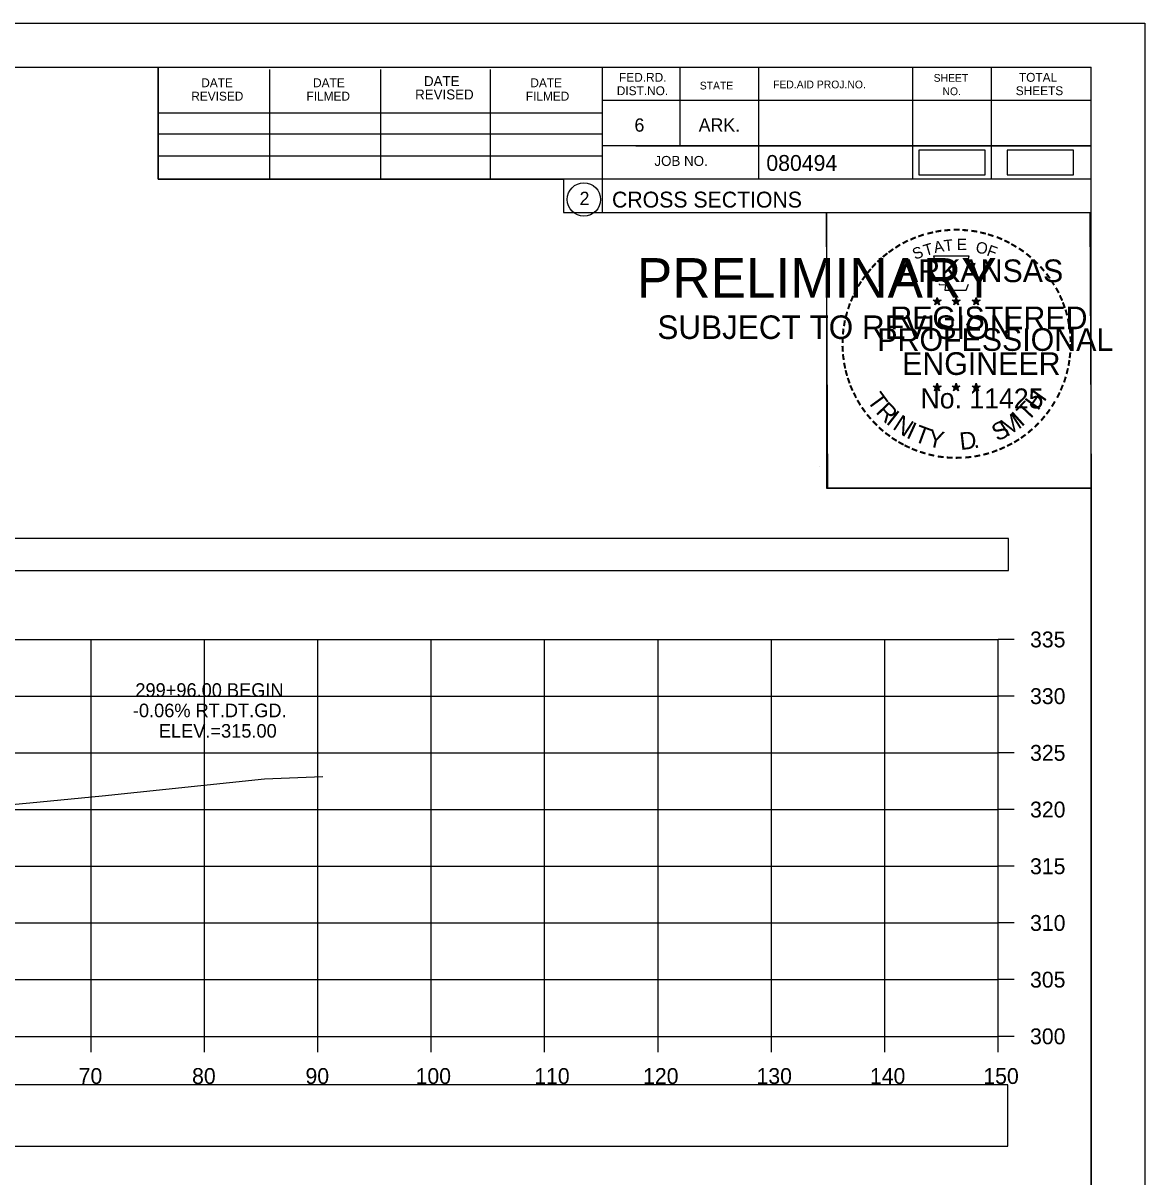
# Model space of a CAD drawing. Extents: x 1376273 to 1384221, y 378927 to 384592.
# Drawn here: x 1381422.4 to 1381521.3, y 379796.7 to 379898.5 of the extents above; entities that cross this region are included whole.
import ezdxf

# ---------------------------------------------------------------- set-up
doc = ezdxf.new("R2010")
doc.units = 0
for name, color, linetype in [('R_Axis', 7, 'Continuous'), ('R_Axis Annot', 7, 'Continuous'), ('R_Border', 7, 'Continuous'), ('R_Border PE', 7, 'Continuous'), ('R_Border Prem', 7, 'Continuous'), ('R_Drive', 7, 'Continuous'), ('R_Exist Surface', 7, 'Continuous'), ('R_Grid', 7, 'Continuous'), ('R_No Plot', 7, 'Continuous'), ('R_Xsect Elev', 7, 'Continuous')]:
    doc.layers.add(name, color=color, linetype=linetype)

msp = doc.modelspace()

# ---------------------------------------------------------------- linework, layer by layer
at = {"layer": 'R_Axis'}
for p, q in [((1381508.35, 379809.14), (1381508.35, 379844.14)), ((1381509.75, 379844.14), (1381508.35, 379844.14)), ((1381509.75, 379839.14), (1381508.35, 379839.14)), ((1381509.75, 379834.14), (1381508.35, 379834.14)), ((1381509.75, 379829.14), (1381508.35, 379829.14)), ((1381509.75, 379824.14), (1381508.35, 379824.14)), ((1381509.75, 379819.14), (1381508.35, 379819.14)), ((1381509.75, 379814.14), (1381508.35, 379814.14)), ((1381208.35, 379809.14), (1381508.35, 379809.14)), ((1381428.35, 379807.74), (1381428.35, 379809.14)), ((1381438.35, 379807.74), (1381438.35, 379809.14)), ((1381448.35, 379807.74), (1381448.35, 379809.14)), ((1381458.35, 379807.74), (1381458.35, 379809.14)), ((1381468.35, 379807.74), (1381468.35, 379809.14)), ((1381478.35, 379807.74), (1381478.35, 379809.14)), ((1381488.35, 379807.74), (1381488.35, 379809.14)), ((1381498.35, 379807.74), (1381498.35, 379809.14)), ((1381508.35, 379807.74), (1381508.35, 379809.14)), ((1381509.75, 379809.14), (1381508.35, 379809.14))]:
    msp.add_line(p, q, dxfattribs=at)
at = {"layer": 'R_Axis Annot'}
for points in [[(1381207.46, 379850.23), (1381509.26, 379850.23), (1381509.26, 379853.05), (1381207.46, 379853.05)], [(1381207.5, 379799.46), (1381509.19, 379799.46), (1381509.19, 379804.87), (1381207.5, 379804.87)]]:
    msp.add_lwpolyline(points, close=True, dxfattribs=at)
at = {"layer": 'R_Border'}
for p, q in [((1381200.35, 379894.6), (1381516.53, 379894.6)), ((1381434.27, 379884.72), (1381434.27, 379894.6)), ((1381444.13, 379884.72), (1381444.13, 379894.4)), ((1381453.89, 379884.72), (1381453.89, 379894.4)), ((1381463.57, 379884.72), (1381463.57, 379894.4)), ((1381473.43, 379894.6), (1381473.43, 379881.8)), ((1381480.27, 379894.6), (1381480.27, 379887.66)), ((1381487.21, 379894.6), (1381487.21, 379884.72)), ((1381500.79, 379894.6), (1381500.79, 379884.72)), ((1381507.73, 379894.6), (1381507.73, 379884.72)), ((1381516.53, 379689.14), (1381516.53, 379894.6)), ((1381516.53, 379891.66), (1381473.43, 379891.66)), ((1381516.53, 379891.68), (1381516.53, 379891.68)), ((1381434.27, 379890.58), (1381473.43, 379890.58)), ((1381434.27, 379888.72), (1381473.43, 379888.72)), ((1381516.53, 379887.66), (1381473.43, 379887.66)), ((1381476.39, 379887.66), (1381516.53, 379887.66)), ((1381434.27, 379884.72), (1381434.27, 379886.78)), ((1381434.27, 379886.78), (1381473.43, 379886.78)), ((1381516.53, 379884.72), (1381434.27, 379884.72)), ((1381473.43, 379881.8), (1381516.53, 379881.8))]:
    msp.add_line(p, q, dxfattribs=at)
msp.add_circle((1381471.81, 379882.94), 1.47, dxfattribs=at)
at = {"layer": 'R_Border PE'}
for p, q in [((1381502.61, 379874.06), (1381502.96, 379873.95)), ((1381502.61, 379874.06), (1381502.87, 379874.01)), ((1381502.61, 379874.06), (1381502.85, 379873.94)), ((1381502.75, 379873.65), (1381502.96, 379873.95)), ((1381502.75, 379873.65), (1381502.87, 379873.89)), ((1381502.75, 379873.65), (1381502.96, 379873.87)), ((1381502.96, 379874.31), (1381502.92, 379874.06)), ((1381502.96, 379873.95), (1381502.96, 379874.31)), ((1381502.96, 379874.31), (1381503.01, 379874.06)), ((1381503.31, 379874.06), (1381502.96, 379873.95)), ((1381503.17, 379873.65), (1381502.96, 379873.95)), ((1381503.17, 379873.65), (1381502.96, 379873.86)), ((1381503.31, 379874.06), (1381503.02, 379874.01)), ((1381503.17, 379873.65), (1381503.04, 379873.94)), ((1381503.31, 379874.06), (1381503.1, 379873.96)), ((1381504.28, 379874.06), (1381504.63, 379873.95)), ((1381504.28, 379874.06), (1381504.54, 379874.01)), ((1381504.28, 379874.06), (1381504.52, 379873.94)), ((1381504.42, 379873.65), (1381504.63, 379873.95)), ((1381504.42, 379873.65), (1381504.54, 379873.89)), ((1381504.42, 379873.65), (1381504.63, 379873.87)), ((1381504.63, 379874.31), (1381504.59, 379874.06)), ((1381504.63, 379873.95), (1381504.63, 379874.31)), ((1381504.63, 379874.31), (1381504.68, 379874.06)), ((1381504.98, 379874.06), (1381504.63, 379873.95)), ((1381504.84, 379873.65), (1381504.63, 379873.95)), ((1381504.84, 379873.65), (1381504.63, 379873.86)), ((1381504.98, 379874.06), (1381504.69, 379874.01)), ((1381504.84, 379873.65), (1381504.71, 379873.94)), ((1381504.98, 379874.06), (1381504.77, 379873.96)), ((1381506.05, 379874.05), (1381506.4, 379873.93)), ((1381506.05, 379874.05), (1381506.3, 379874)), ((1381506.05, 379874.05), (1381506.28, 379873.92)), ((1381506.18, 379873.64), (1381506.4, 379873.93)), ((1381506.18, 379873.64), (1381506.31, 379873.88)), ((1381506.18, 379873.64), (1381506.39, 379873.85)), ((1381506.4, 379874.3), (1381506.35, 379874.05)), ((1381506.61, 379873.64), (1381506.39, 379873.85)), ((1381506.4, 379873.93), (1381506.4, 379874.3)), ((1381506.4, 379874.3), (1381506.44, 379874.05)), ((1381506.74, 379874.05), (1381506.4, 379873.93)), ((1381506.61, 379873.64), (1381506.4, 379873.93)), ((1381506.74, 379874.05), (1381506.46, 379874)), ((1381506.61, 379873.64), (1381506.47, 379873.93)), ((1381506.74, 379874.05), (1381506.54, 379873.94)), ((1381502.61, 379866.48), (1381502.96, 379866.37)), ((1381502.61, 379866.48), (1381502.86, 379866.44)), ((1381502.61, 379866.48), (1381502.85, 379866.36)), ((1381502.74, 379866.08), (1381502.96, 379866.37)), ((1381502.74, 379866.08), (1381502.87, 379866.32)), ((1381502.74, 379866.08), (1381502.96, 379866.29)), ((1381502.96, 379866.74), (1381502.92, 379866.49)), ((1381502.96, 379866.37), (1381502.96, 379866.74)), ((1381502.96, 379866.74), (1381503.01, 379866.49)), ((1381503.3, 379866.48), (1381502.96, 379866.37)), ((1381503.17, 379866.08), (1381502.96, 379866.37)), ((1381503.17, 379866.08), (1381502.96, 379866.29)), ((1381503.3, 379866.48), (1381503.02, 379866.44)), ((1381503.17, 379866.08), (1381503.03, 379866.37)), ((1381503.3, 379866.48), (1381503.1, 379866.38)), ((1381504.28, 379866.48), (1381504.63, 379866.37)), ((1381504.28, 379866.48), (1381504.53, 379866.44)), ((1381504.28, 379866.48), (1381504.51, 379866.36)), ((1381504.41, 379866.08), (1381504.63, 379866.37)), ((1381504.41, 379866.08), (1381504.54, 379866.32)), ((1381504.41, 379866.08), (1381504.62, 379866.29)), ((1381504.63, 379866.74), (1381504.59, 379866.49)), ((1381504.84, 379866.08), (1381504.62, 379866.29)), ((1381504.63, 379866.37), (1381504.63, 379866.74)), ((1381504.63, 379866.74), (1381504.68, 379866.49)), ((1381504.97, 379866.48), (1381504.63, 379866.37)), ((1381504.84, 379866.08), (1381504.63, 379866.37)), ((1381504.97, 379866.48), (1381504.69, 379866.44)), ((1381504.84, 379866.08), (1381504.7, 379866.37)), ((1381504.97, 379866.48), (1381504.77, 379866.38)), ((1381506.04, 379866.47), (1381506.39, 379866.36)), ((1381506.04, 379866.47), (1381506.3, 379866.43)), ((1381506.04, 379866.47), (1381506.28, 379866.35)), ((1381506.18, 379866.07), (1381506.39, 379866.36)), ((1381506.18, 379866.07), (1381506.3, 379866.31)), ((1381506.18, 379866.07), (1381506.39, 379866.28)), ((1381506.39, 379866.73), (1381506.35, 379866.48)), ((1381506.39, 379866.36), (1381506.39, 379866.73)), ((1381506.39, 379866.73), (1381506.44, 379866.48)), ((1381506.74, 379866.47), (1381506.39, 379866.36)), ((1381506.61, 379866.07), (1381506.39, 379866.36)), ((1381506.61, 379866.07), (1381506.39, 379866.28)), ((1381506.74, 379866.47), (1381506.45, 379866.43)), ((1381506.61, 379866.07), (1381506.47, 379866.36)), ((1381506.74, 379866.47), (1381506.54, 379866.37))]:
    msp.add_line(p, q, dxfattribs=at)
for points in [[(1381502.65, 379877.94), (1381502.92, 379877.11)], [(1381506.16, 379877.01), (1381506.31, 379877.3), (1381505.62, 379877.27), (1381505.77, 379877.94), (1381502.65, 379877.94)], [(1381503.15, 379875.51), (1381503.15, 379875.43), (1381503.71, 379875.41), (1381503.65, 379874.93), (1381505.52, 379874.93), (1381505.73, 379875.47)], [(1381502.96, 379874.31), (1381503.17, 379873.65), (1381502.61, 379874.06), (1381503.31, 379874.06), (1381502.75, 379873.65), (1381502.96, 379874.31)], [(1381504.63, 379874.31), (1381504.84, 379873.65), (1381504.28, 379874.06), (1381504.98, 379874.06), (1381504.42, 379873.65), (1381504.63, 379874.31)], [(1381506.4, 379874.3), (1381506.61, 379873.64), (1381506.05, 379874.05), (1381506.74, 379874.05), (1381506.18, 379873.64), (1381506.4, 379874.3)], [(1381502.96, 379866.74), (1381503.17, 379866.08), (1381502.61, 379866.48), (1381503.3, 379866.48), (1381502.74, 379866.08), (1381502.96, 379866.74)], [(1381504.63, 379866.74), (1381504.84, 379866.08), (1381504.28, 379866.48), (1381504.97, 379866.48), (1381504.41, 379866.08), (1381504.63, 379866.74)], [(1381506.39, 379866.73), (1381506.61, 379866.07), (1381506.04, 379866.47), (1381506.74, 379866.47), (1381506.18, 379866.07), (1381506.39, 379866.73)]]:
    msp.add_lwpolyline(points, dxfattribs=at)
for centre, radius in [((1381502.96, 379873.95), 0.172), ((1381502.96, 379873.95), 0.145), ((1381502.96, 379873.95), 0.116), ((1381502.96, 379873.95), 0.0991), ((1381502.96, 379873.95), 0.0747), ((1381502.96, 379873.95), 0.0495), ((1381502.96, 379873.95), 0.0296), ((1381504.63, 379873.95), 0.172), ((1381504.63, 379873.95), 0.145), ((1381504.63, 379873.95), 0.116), ((1381504.63, 379873.95), 0.0991), ((1381504.63, 379873.95), 0.0747), ((1381504.63, 379873.95), 0.0495), ((1381504.63, 379873.95), 0.0296), ((1381506.39, 379873.93), 0.172), ((1381506.39, 379873.93), 0.145), ((1381506.39, 379873.93), 0.116), ((1381506.39, 379873.93), 0.0991), ((1381506.39, 379873.93), 0.0747), ((1381506.39, 379873.93), 0.0495), ((1381506.39, 379873.93), 0.0296), ((1381502.96, 379866.37), 0.172), ((1381502.96, 379866.37), 0.145), ((1381502.96, 379866.37), 0.116), ((1381502.96, 379866.37), 0.0991), ((1381502.96, 379866.37), 0.0747), ((1381502.96, 379866.37), 0.0495), ((1381502.96, 379866.37), 0.0296), ((1381504.63, 379866.37), 0.172), ((1381504.63, 379866.37), 0.145), ((1381504.63, 379866.37), 0.116), ((1381504.63, 379866.37), 0.0991), ((1381504.63, 379866.37), 0.0747), ((1381504.63, 379866.37), 0.0495), ((1381504.63, 379866.37), 0.0296), ((1381506.39, 379866.36), 0.172), ((1381506.39, 379866.36), 0.145), ((1381506.39, 379866.36), 0.116), ((1381506.39, 379866.36), 0.0991), ((1381506.39, 379866.36), 0.0747), ((1381506.39, 379866.36), 0.0495), ((1381506.39, 379866.36), 0.0296)]:
    msp.add_circle(centre, radius, dxfattribs=at)
at = {"layer": 'R_Drive'}
for points in [[(1381501.34, 379885.11), (1381507.18, 379885.11), (1381507.18, 379887.29), (1381501.34, 379887.29)], [(1381509.13, 379885.1), (1381514.97, 379885.1), (1381514.97, 379887.29), (1381509.13, 379887.29)]]:
    msp.add_lwpolyline(points, close=True, dxfattribs=at)
at = {"layer": 'R_Exist Surface'}
msp.add_lwpolyline([(1381411.84, 379828.71), (1381422.94, 379829.74), (1381429.32, 379830.34), (1381443.64, 379831.84), (1381448.79, 379832.05)], dxfattribs=at)
at = {"layer": 'R_Grid'}
for p, q in [((1381208.35, 379844.14), (1381508.35, 379844.14)), ((1381428.35, 379809.14), (1381428.35, 379844.14)), ((1381438.35, 379809.14), (1381438.35, 379844.14)), ((1381448.35, 379809.14), (1381448.35, 379844.14)), ((1381458.35, 379809.14), (1381458.35, 379844.14)), ((1381468.35, 379809.14), (1381468.35, 379844.14)), ((1381478.35, 379809.14), (1381478.35, 379844.14)), ((1381488.35, 379809.14), (1381488.35, 379844.14)), ((1381498.35, 379809.14), (1381498.35, 379844.14)), ((1381508.35, 379809.14), (1381508.35, 379844.14)), ((1381208.35, 379839.14), (1381508.35, 379839.14)), ((1381208.35, 379834.14), (1381508.35, 379834.14)), ((1381208.35, 379829.14), (1381508.35, 379829.14)), ((1381208.35, 379824.14), (1381508.35, 379824.14)), ((1381208.35, 379819.14), (1381508.35, 379819.14)), ((1381208.35, 379814.14), (1381508.35, 379814.14)), ((1381208.35, 379809.14), (1381508.35, 379809.14))]:
    msp.add_line(p, q, dxfattribs=at)
at = {"layer": 'R_No Plot'}
for p, q in [((1381187.95, 379898.5), (1381521.28, 379898.5)), ((1381492.56, 379859.35), (1381492.56, 379859.35))]:
    msp.add_line(p, q, dxfattribs=at)
for points in [[(1381187.94, 379898.5), (1381521.28, 379898.5), (1381521.28, 379685.16), (1381187.94, 379685.16)], [(1381434.27, 379894.6), (1381434.27, 379884.72), (1381470, 379884.72), (1381470, 379881.8), (1381493.2, 379881.8), (1381493.2, 379857.47), (1381516.53, 379857.47), (1381516.53, 379689.14), (1381200.35, 379689.14), (1381200.35, 379894.6)], [(1381493.2, 379881.8), (1381516.41, 379881.8), (1381516.53, 379857.47), (1381493.32, 379857.47)]]:
    msp.add_lwpolyline(points, close=True, dxfattribs=at)

# ---------------------------------------------------------------- texts
at = {"layer": 'R_Axis Annot'}
for s, p in [('335', (1381511.15, 379843.44)), ('330', (1381511.15, 379838.44)), ('325', (1381511.15, 379833.44)), ('320', (1381511.15, 379828.44)), ('315', (1381511.15, 379823.44)), ('310', (1381511.15, 379818.44)), ('305', (1381511.15, 379813.44)), ('300', (1381511.15, 379808.44)), ('70', (1381427.26, 379804.94)), ('80', (1381437.26, 379804.94)), ('90', (1381447.26, 379804.94)), ('100', (1381456.97, 379804.94)), ('110', (1381467.43, 379804.94)), ('120', (1381477.03, 379804.94)), ('130', (1381487.03, 379804.94)), ('140', (1381497.03, 379804.94)), ('150', (1381507.03, 379804.94))]:
    msp.add_text(s, height=1.4, dxfattribs=at).set_placement(p)
at = {"layer": 'R_Border'}
for s, height, p in [('DATE', 0.879, (1381457.71, 379892.94)), ('FED.RD.', 0.782, (1381474.91, 379893.32)), ('SHEET', 0.684, (1381502.65, 379893.32)), ('TOTAL', 0.782, (1381510.17, 379893.32)), ('DATE', 0.782, (1381438.07, 379892.84)), ('DATE', 0.782, (1381447.93, 379892.84)), ('DATE', 0.782, (1381467.09, 379892.84)), ('DIST.NO.', 0.782, (1381474.71, 379892.14)), ('STATE', 0.684, (1381482.03, 379892.64)), ('FED.AID PROJ.NO.', 0.684, (1381488.49, 379892.74)), ('NO.', 0.684, (1381503.43, 379892.14)), ('SHEETS', 0.782, (1381509.89, 379892.14)), ('REVISED', 0.782, (1381437.19, 379891.66)), ('FILMED', 0.782, (1381447.35, 379891.66)), ('REVISED', 0.879, (1381456.93, 379891.76)), ('FILMED', 0.782, (1381466.69, 379891.66)), ('6', 1.17, (1381476.27, 379888.92)), ('ARK.', 1.172, (1381481.93, 379888.92)), ('JOB NO.', 0.879, (1381478.03, 379885.9)), ('080494', 1.4, (1381487.9, 379885.46)), ('2', 1.17, (1381471.43, 379882.45)), ('CROSS SECTIONS', 1.4, (1381474.29, 379882.23))]:
    msp.add_text(s, height=height, rotation=360, dxfattribs=at).set_placement(p)
at = {"layer": 'R_Border PE'}
for s, height, rotation, p in [('-', 1.6, 24.3072, (1381500.77, 379878.79)), ('-', 1.6, 19.1761, (1381501.4, 379879.06)), ('-', 1.6, 13.6301, (1381502.15, 379879.3)), ('-', 1.6, 10.2193, (1381502.83, 379879.47)), ('-', 1.6, 5.8968, (1381503.56, 379879.58)), ('-', 1.6, 0.1862, (1381504.33, 379879.65)), ('-', 1.6, 357.743, (1381505.05, 379879.63)), ('-', 1.6, 352.1617, (1381505.8, 379879.58)), ('-', 1.6, 347.2049, (1381506.52, 379879.46)), ('-', 1.6, 342.3362, (1381507.15, 379879.31)), ('-', 1.6, 337.8551, (1381507.89, 379879.09)), ('-', 1.6, 36.2317, (1381498.96, 379877.71)), ('-', 1.6, 34.0636, (1381499.54, 379878.11)), ('-', 1.6, 28.7918, (1381500.13, 379878.48)), ('S', 1, 21.594, (1381501.01, 379877.61)), ('T', 1, 16.4036, (1381501.92, 379877.94)), ('A', 1, 11.2132, (1381502.75, 379878.2)), ('T', 1, 6.0228, (1381503.6, 379878.36)), ('E', 1, 0.8323, (1381504.7, 379878.47)), ('O', 1, 350.4515, (1381506.31, 379878.26)), ('F', 1, 340.0707, (1381507.26, 379878.03)), ('-', 1.6, 334.1211, (1381508.52, 379878.82)), ('-', 1.6, 329.6409, (1381509.1, 379878.53)), ('-', 1.6, 325.8627, (1381509.74, 379878.17)), ('-', 1.6, 42.9622, (1381498.05, 379876.92)), ('-', 1.6, 38.9507, (1381498.48, 379877.33)), ('ARKANSAS', 2, 360, (1381499.51, 379875.65)), ('-', 1.6, 320.5297, (1381510.35, 379877.75)), ('-', 1.6, 315.5786, (1381510.95, 379877.26)), ('-', 1.6, 50.6142, (1381497.2, 379875.95)), ('-', 1.6, 48.423, (1381497.6, 379876.44)), ('-', 1.6, 309.8797, (1381511.52, 379876.71)), ('-', 1.6, 306.6522, (1381512.04, 379876.11)), ('-', 1.6, 58.0706, (1381496.46, 379874.86)), ('-', 1.6, 54.2325, (1381496.79, 379875.39)), ('-', 1.4, 303.6753, (1381512.53, 379875.54)), ('-', 1.6, 67.7743, (1381495.89, 379873.63)), ('-', 1.6, 62.8713, (1381496.15, 379874.24)), ('-', 1.6, 299.6684, (1381512.85, 379874.93)), ('-', 1.6, 294.6628, (1381513.17, 379874.32)), ('-', 1.6, 72.3945, (1381495.67, 379873)), ('REGISTERED', 2, 360, (1381498.83, 379871.5)), ('DWB', 0.01, 360, (1381502.95, 379873.94)), ('DWB', 0.01, 360, (1381504.62, 379873.94)), ('DWB', 0.01, 360, (1381506.38, 379873.93)), ('-', 1.6, 290.5728, (1381513.43, 379873.74)), ('-', 1.6, 75.461, (1381495.47, 379872.29)), ('-', 1.6, 285.1233, (1381513.66, 379873.16)), ('-', 1.6, 280.5493, (1381513.86, 379872.42)), ('-', 1.6, 85.1863, (1381495.26, 379870.89)), ('-', 1.6, 81.2013, (1381495.34, 379871.58)), ('PROFESSIONAL', 2, 360, (1381497.68, 379869.59)), ('-', 1.6, 276.5962, (1381514.02, 379871.65)), ('-', 1.6, 89.0622, (1381495.24, 379870.18)), ('-', 1.6, 274.3301, (1381514.08, 379870.93)), ('-', 1.6, 94.1959, (1381495.27, 379869.46)), ('ENGINEER', 2, 360, (1381499.87, 379867.47)), ('-', 1.6, 263.5172, (1381514.1, 379869.63)), ('-', 1.6, 269.9407, (1381514.12, 379870.3)), ('-', 1.6, 98.9479, (1381495.35, 379868.79)), ('-', 1.6, 101.7149, (1381495.48, 379868.06)), ('-', 1.6, 260.9953, (1381514.03, 379868.98)), ('-', 1.6, 105.4578, (1381495.64, 379867.46)), ('-', 1.6, 252.8681, (1381513.74, 379867.58)), ('-', 1.6, 255.7626, (1381513.92, 379868.3)), ('-', 1.6, 109.0874, (1381495.86, 379866.83)), ('-', 1.6, 114.0643, (1381496.11, 379866.24)), ('No. 11425', 1.757, 360, (1381501.49, 379864.52)), ('DWB', 0.01, 360, (1381502.94, 379866.37)), ('DWB', 0.01, 360, (1381504.61, 379866.37)), ('DWB', 0.01, 360, (1381506.38, 379866.36)), ('-', 1.6, 247.8887, (1381513.51, 379866.91)), ('-', 1.6, 115.7289, (1381496.42, 379865.62)), ('-', 1.6, 120.4471, (1381496.77, 379865.03)), ('T', 1.54, 306.0406, (1381496.72, 379865.21)), ('H', 1.54, 54.6088, (1381511.84, 379864.25)), ('-', 1.6, 244.6197, (1381513.25, 379866.28)), ('-', 1.6, 125.8934, (1381497.18, 379864.47)), ('R', 1.54, 314.005, (1381497.48, 379864.16)), ('I', 1.54, 321.9694, (1381498.38, 379863.23)), ('T', 1.54, 46.6444, (1381510.95, 379863.3)), ('-', 1.6, 233.8452, (1381512.46, 379864.87)), ('-', 1.6, 239.0712, (1381512.86, 379865.53)), ('-', 1.6, 130.7181, (1381497.64, 379863.92)), ('-', 1.6, 134.2238, (1381498.16, 379863.38)), ('N', 1.54, 326.5002, (1381498.95, 379862.76)), ('I', 1.54, 335.3603, (1381500.15, 379861.97)), ('S', 1.54, 26.9312, (1381508.26, 379861.57)), ('M', 1.54, 32.6563, (1381509.1, 379861.98)), ('I', 1.54, 42.1136, (1381510.39, 379862.83)), ('-', 1.6, 225.7653, (1381511.55, 379863.74)), ('-', 1.6, 231.2538, (1381512.03, 379864.31)), ('-', 1.6, 138.9338, (1381498.68, 379862.91)), ('-', 1.6, 144.6463, (1381499.24, 379862.51)), ('T', 1.54, 339.8912, (1381500.82, 379861.65)), ('Y', 1.54, 347.8556, (1381502.03, 379861.2)), ('D', 1.54, 6.3969, (1381505.02, 379860.84)), ('-', 1.6, 215.7363, (1381510.48, 379862.76)), ('-', 1.6, 221.0851, (1381511.02, 379863.23)), ('-', 1.6, 148.0898, (1381499.8, 379862.13)), ('-', 1.6, 151.5704, (1381500.38, 379861.81)), ('-', 1.6, 154.6002, (1381500.9, 379861.56)), ('.', 1.54, 13.7642, (1381506.21, 379860.97)), ('-', 1.6, 204.2516, (1381508.76, 379861.71)), ('-', 1.6, 207.3568, (1381509.38, 379862.03)), ('-', 1.6, 212.2491, (1381509.94, 379862.37)), ('-', 1.6, 158.5612, (1381501.52, 379861.31)), ('-', 1.6, 162.7983, (1381502.21, 379861.1)), ('-', 1.6, 167.5555, (1381502.93, 379860.93)), ('-', 1.6, 173.1155, (1381503.7, 379860.82)), ('-', 1.6, 176.5183, (1381504.45, 379860.77)), ('-', 1.6, 181.5918, (1381505.19, 379860.79)), ('-', 1.6, 185.8167, (1381506, 379860.86)), ('-', 1.6, 191.2858, (1381506.73, 379861)), ('-', 1.6, 195.4743, (1381507.46, 379861.19)), ('-', 1.6, 200.7184, (1381508.14, 379861.44))]:
    msp.add_text(s, height=height, rotation=rotation, dxfattribs=at).set_placement(p)
at = {"layer": 'R_Border Prem'}
for s, height, p in [('PRELIMINARY', 3.5, (1381476.48, 379874.27)), ('DWB', 0.01, (1381477.22, 379876.11)), ('SUBJECT TO REVISION', 2.0751, (1381478.29, 379870.64))]:
    msp.add_text(s, height=height, rotation=360, dxfattribs=at).set_placement(p)
at = {"layer": 'R_Xsect Elev'}
for s, p in [('299+96.00 BEGIN', (1381432.26, 379839.08)), ('-0.06% RT.DT.GD.', (1381432.04, 379837.28)), ('ELEV.=315.00', (1381434.33, 379835.48))]:
    msp.add_text(s, height=1.2, rotation=360, dxfattribs=at).set_placement(p)

doc.saveas('drawing.dxf')
